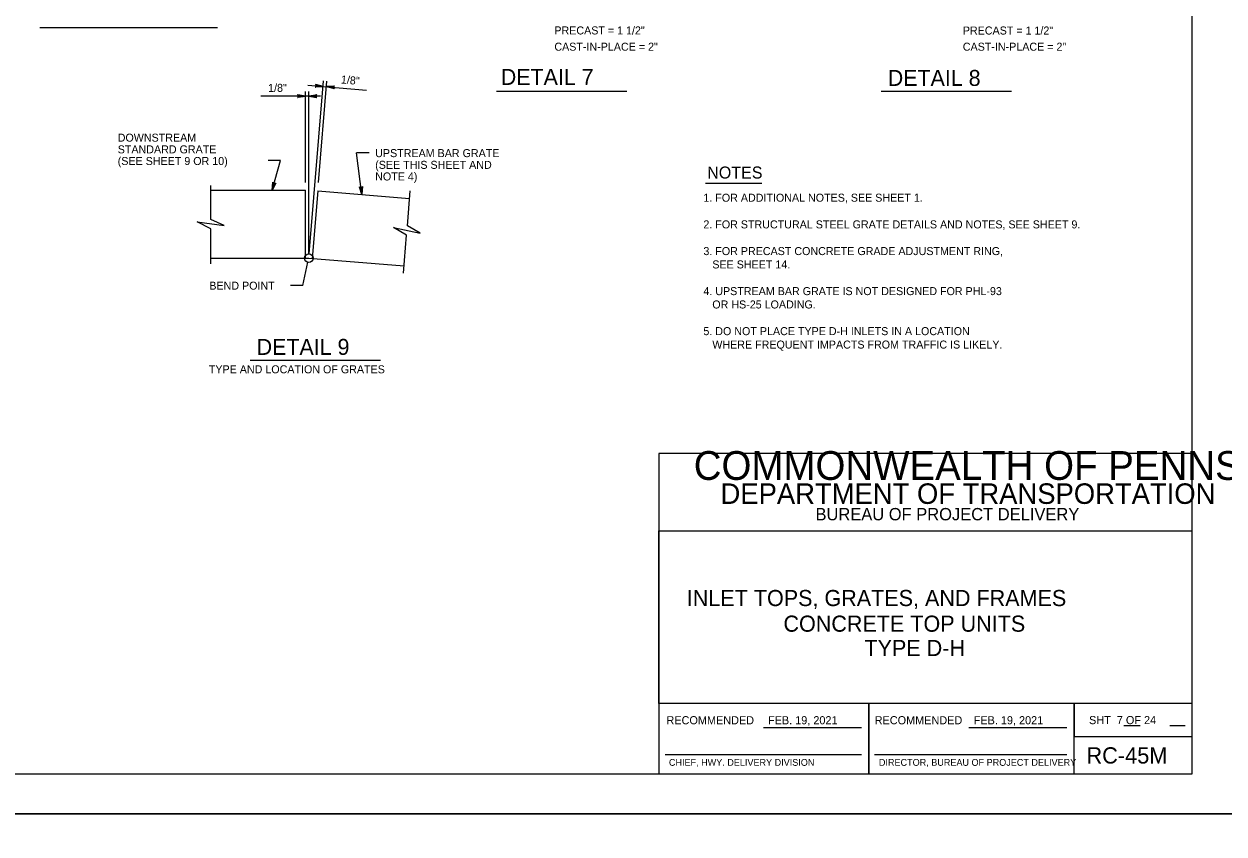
# Model space of a CAD drawing. Extents: x 2087776 to 2104538, y 970919 to 982612.
# Drawn here: x 2091805 to 2093281, y 978690 to 979685 of the extents above; entities that cross this region are included whole.
import ezdxf

# ---------------------------------------------------------------- set-up
doc = ezdxf.new("R2010")
doc.units = 0
doc.layers.add('1', color=7, linetype='Continuous')
doc.layers.add('PLT-BNDY', color=7, linetype='Continuous')

msp = doc.modelspace()

# ---------------------------------------------------------------- linework, layer by layer
at = {"layer": '1'}
for p, q in [((2092042.6, 979681), (2091824.2, 979681)), ((2092153.7, 979610.4), (2092226.1, 979604.3)), ((2092155.5, 979403), (2092173.3, 979615.5)), ((2092167, 979490.9), (2092177.4, 979615.2)), ((2092169.4, 979596.9), (2092096.2, 979596.9)), ((2092151, 979490.7), (2092151, 979602.6)), ((2092155.1, 979403.1), (2092155.1, 979602.6)), ((2092386.1, 979603), (2092546.4, 979603)), ((2092859.1, 979603), (2093019.3, 979603)), ((2092229.2, 979527.1), (2092213.9, 979527.1)), ((2092220.3, 979476), (2092213.9, 979527.1)), ((2092120.4, 979517.7), (2092105.2, 979517.7)), ((2092109.8, 979481.1), (2092120.4, 979517.7)), ((2092642.9, 979489.9), (2092712.1, 979489.9)), ((2092034.7, 979445.4), (2092034.7, 979487)), ((2092034.7, 979481.1), (2092151, 979481.1)), ((2092151, 979397.8), (2092151, 979481.1)), ((2092166.2, 979480.5), (2092159.3, 979397.5)), ((2092166.2, 979480.5), (2092279.1, 979471.1)), ((2092276.3, 979437.4), (2092279.9, 979480.3)), ((2092034.7, 979390.8), (2092034.7, 979433.9)), ((2092271.5, 979379.4), (2092275.4, 979425.9)), ((2092034.7, 979397.8), (2092155.1, 979397.8)), ((2092147.7, 979364.1), (2092154, 979392.7)), ((2092155.1, 979397.8), (2092272.2, 979388.1)), ((2092155.1, 979397.8), (2092155.1, 979397.8)), ((2092147.7, 979364.1), (2092132.5, 979364.1)), ((2092082.9, 979272.4), (2092243.1, 979272.4)), ((2092714.4, 978820.9), (2092834.8, 978820.9)), ((2092967, 978820.9), (2093087.4, 978820.9)), ((2093157.6, 978823.5), (2093177.8, 978823.5)), ((2093214.3, 978823.5), (2093233.1, 978823.5)), ((2092593.2, 978787.8), (2092834.8, 978787.8)), ((2092850.9, 978787.8), (2093087.4, 978787.8))]:
    msp.add_line(p, q, dxfattribs=at)
for points in [[(2093241.6, 978763.8), (2093241.6, 980614.2), (2090662.8, 980614.2), (2090662.8, 978763.8), (2093241.6, 978763.8), (2093241.6, 978850.3), (2092585.4, 978850.3), (2092585.4, 979062.5), (2093241.6, 979062.5), (2093241.6, 979157.5), (2092585.4, 979157.5), (2092585.4, 978763.8), (2092843.9, 978763.8), (2092843.9, 978850.3), (2092843.9, 978763.8), (2093096.5, 978763.8), (2093096.5, 978850.3), (2093096.5, 978809.9), (2093241.6, 978809.9)], [(2092172.7, 979608.8), (2092162.8, 979607.8), (2092163.2, 979608), (2092163.6, 979608.3), (2092163.8, 979608.6), (2092164.1, 979608.9), (2092164.1, 979609.2), (2092164.2, 979609.5), (2092164.2, 979609.9), (2092164.2, 979610.2), (2092164, 979610.5), (2092163.8, 979610.9), (2092163.5, 979611.2), (2092163.1, 979611.5), (2092172.7, 979608.8), (2092163.5, 979611.2), (2092163.8, 979610.9), (2092172.7, 979608.8), (2092164, 979610.5), (2092164.2, 979610.2), (2092172.7, 979608.8), (2092164.2, 979609.9), (2092164.2, 979609.5), (2092172.7, 979608.8), (2092164.1, 979609.2), (2092164.1, 979608.9), (2092172.7, 979608.8), (2092163.8, 979608.6), (2092163.6, 979608.3), (2092172.7, 979608.8), (2092163.2, 979608)], [(2092176.9, 979608.5), (2092186.8, 979609.5), (2092186.4, 979609.2), (2092186, 979609), (2092185.8, 979608.7), (2092185.5, 979608.4), (2092185.4, 979608.1), (2092185.4, 979607.8), (2092185.4, 979607.4), (2092185.4, 979607.1), (2092185.6, 979606.7), (2092185.8, 979606.4), (2092186.1, 979606.1), (2092186.5, 979605.8), (2092176.9, 979608.5), (2092186.1, 979606.1), (2092185.8, 979606.4), (2092176.9, 979608.5), (2092185.6, 979606.7), (2092185.4, 979607.1), (2092176.9, 979608.5), (2092185.4, 979607.4), (2092185.4, 979607.8), (2092176.9, 979608.5), (2092185.4, 979608.1), (2092185.5, 979608.4), (2092176.9, 979608.5), (2092185.8, 979608.7), (2092186, 979609), (2092176.9, 979608.5), (2092186.4, 979609.2)], [(2092151, 979596.9), (2092141.2, 979595.1), (2092141.5, 979595.3), (2092141.9, 979595.6), (2092142.1, 979595.9), (2092142.3, 979596.2), (2092142.4, 979596.6), (2092142.4, 979596.9), (2092142.4, 979597.2), (2092142.3, 979597.5), (2092142.1, 979597.9), (2092141.9, 979598.2), (2092141.5, 979598.5), (2092141.2, 979598.7), (2092151, 979596.9), (2092141.5, 979598.5), (2092141.9, 979598.2), (2092151, 979596.9), (2092142.1, 979597.9), (2092142.3, 979597.5), (2092151, 979596.9), (2092142.4, 979597.2), (2092142.4, 979596.9), (2092151, 979596.9), (2092142.4, 979596.6), (2092142.3, 979596.2), (2092151, 979596.9), (2092142.1, 979595.9), (2092141.9, 979595.6), (2092151, 979596.9), (2092141.5, 979595.3)], [(2092155.1, 979596.9), (2092164.9, 979598.7), (2092164.5, 979598.5), (2092164.1, 979598.2), (2092163.9, 979597.9), (2092163.8, 979597.5), (2092163.7, 979597.2), (2092163.6, 979596.9), (2092163.7, 979596.6), (2092163.8, 979596.2), (2092163.9, 979595.9), (2092164.1, 979595.6), (2092164.5, 979595.3), (2092164.9, 979595.1), (2092155.1, 979596.9), (2092164.5, 979595.3), (2092164.1, 979595.6), (2092155.1, 979596.9), (2092163.9, 979595.9), (2092163.8, 979596.2), (2092155.1, 979596.9), (2092163.7, 979596.6), (2092163.6, 979596.9), (2092155.1, 979596.9), (2092163.7, 979597.2), (2092163.8, 979597.5), (2092155.1, 979596.9), (2092163.9, 979597.9), (2092164.1, 979598.2), (2092155.1, 979596.9), (2092164.5, 979598.5)], [(2092109.8, 979481.1), (2092110.8, 979491), (2092110.9, 979490.6), (2092111, 979490.2), (2092111.3, 979489.9), (2092111.6, 979489.6), (2092111.9, 979489.5), (2092112.2, 979489.3), (2092112.5, 979489.3), (2092112.8, 979489.2), (2092113.2, 979489.3), (2092113.6, 979489.4), (2092113.9, 979489.7), (2092114.3, 979490), (2092109.8, 979481.1), (2092113.9, 979489.7), (2092113.6, 979489.4), (2092109.8, 979481.1), (2092113.2, 979489.3), (2092112.8, 979489.2), (2092109.8, 979481.1), (2092112.5, 979489.3), (2092112.2, 979489.3), (2092109.8, 979481.1), (2092111.9, 979489.5), (2092111.6, 979489.6), (2092109.8, 979481.1), (2092111.3, 979489.9), (2092111, 979490.2), (2092109.8, 979481.1), (2092110.9, 979490.6)], [(2092220.3, 979476), (2092217.3, 979485.5), (2092217.6, 979485.1), (2092217.9, 979484.8), (2092218.3, 979484.6), (2092218.6, 979484.5), (2092218.9, 979484.5), (2092219.3, 979484.5), (2092219.6, 979484.5), (2092219.9, 979484.6), (2092220.2, 979484.9), (2092220.5, 979485.1), (2092220.7, 979485.5), (2092220.9, 979485.9), (2092220.3, 979476), (2092220.7, 979485.5), (2092220.5, 979485.1), (2092220.3, 979476), (2092220.2, 979484.9), (2092219.9, 979484.6), (2092220.3, 979476), (2092219.6, 979484.5), (2092219.3, 979484.5), (2092220.3, 979476), (2092218.9, 979484.5), (2092218.6, 979484.5), (2092220.3, 979476), (2092218.3, 979484.6), (2092217.9, 979484.8), (2092220.3, 979476), (2092217.6, 979485.1)], [(2092034.7, 979433.9), (2092017.7, 979442.2), (2092051, 979437.7), (2092034.7, 979445.4)], [(2092275.4, 979425.9), (2092259.1, 979435.6), (2092291.9, 979428.3), (2092276.3, 979437.4)]]:
    msp.add_lwpolyline(points, dxfattribs=at)
msp.add_circle((2092155.1, 979397.8), 5.25, dxfattribs=at)
at = {"layer": 'PLT-BNDY'}
for points in [[(2090534.9, 980663.4), (2093294, 980663.4), (2093294, 978714.6), (2090534.9, 978714.6)], [(2090534.9, 978714.6), (2093294, 978714.6), (2093294, 976765.8), (2090534.9, 976765.8)]]:
    msp.add_lwpolyline(points, close=True, dxfattribs=at)

# ---------------------------------------------------------------- texts
at = {"layer": '1'}
for s, height, p in [('PRECAST = 1 1/2"', 9.843, (2092457.1, 979672.7)), ('PRECAST = 1 1/2"', 9.843, (2092959.5, 979672.6)), ('CAST-IN-PLACE = 2"', 9.843, (2092457.1, 979652.7)), ('CAST-IN-PLACE = 2"', 9.843, (2092959.5, 979652.7)), ('DETAIL 7', 19.69, (2092391.2, 979610.6)), ('DETAIL 8', 19.69, (2092867.2, 979609.4)), ('1/8"', 9.84, (2092105, 979602.1)), ('DOWNSTREAM', 9.84, (2091920, 979540.9)), ('STANDARD GRATE', 9.843, (2091920, 979526.5)), ('(SEE SHEET 9 OR 10)', 9.843, (2091920, 979512.2)), ('UPSTREAM BAR GRATE', 9.843, (2092236.7, 979521.9)), ('(SEE THIS SHEET AND', 9.843, (2092236.7, 979507.5)), ('NOTES', 14.76, (2092645.1, 979495.6)), ('NOTE 4)', 9.84, (2092236.7, 979493.2)), ('1. FOR ADDITIONAL NOTES, SEE SHEET 1.', 9.843, (2092640.4, 979467.1)), ('2. FOR STRUCTURAL STEEL GRATE DETAILS AND NOTES, SEE SHEET 9.', 9.843, (2092640.4, 979434.3)), ('3. FOR PRECAST CONCRETE GRADE ADJUSTMENT RING,', 9.843, (2092640.4, 979401.5)), ('   SEE SHEET 14.', 9.843, (2092640.4, 979385.1)), ('BEND POINT', 9.84, (2092032.7, 979359)), ('4. UPSTREAM BAR GRATE IS NOT DESIGNED FOR PHL-93', 9.843, (2092640.4, 979352.3)), ('   OR HS-25 LOADING.', 9.843, (2092640.4, 979335.9)), ('5. DO NOT PLACE TYPE D-H INLETS IN A LOCATION', 9.843, (2092640.4, 979303.1)), ('DETAIL 9', 19.69, (2092090.9, 979278.8)), ('   WHERE FREQUENT IMPACTS FROM TRAFFIC IS LIKELY.', 9.843, (2092640.4, 979286.6)), ('TYPE AND LOCATION OF GRATES', 9.843, (2092032.1, 979256.2)), ('COMMONWEALTH OF PENNSYLVANIA', 35.379, (2092628.5, 979125.2)), ('DEPARTMENT OF TRANSPORTATION', 25.211, (2092661.5, 979095.7)), ('BUREAU OF PROJECT DELIVERY', 15.164, (2092778.3, 979075.5)), ('INLET TOPS, GRATES, AND FRAMES', 19.816, (2092620, 978970.1)), ('CONCRETE TOP UNITS', 19.816, (2092738.9, 978938.6)), ('TYPE D-H', 19.82, (2092838.5, 978908.7)), ('RECOMMENDED', 10, (2092595, 978824.8)), ('FEB. 19, 2021', 10, (2092719.9, 978824.8)), ('RECOMMENDED', 10, (2092851.1, 978824.8)), ('FEB. 19, 2021', 10, (2092972.9, 978824.8)), ('SHT  7 OF 24', 10, (2093114.8, 978825)), ('RC-45M', 20, (2093111.6, 978776.6)), ('CHIEF, HWY. DELIVERY DIVISION', 8.333, (2092598, 978773.8)), ('DIRECTOR, BUREAU OF PROJECT DELIVERY', 8.333, (2092856.3, 978773.8))]:
    msp.add_text(s, height=height, dxfattribs=at).set_placement(p)
msp.add_text('1/8"', height=9.84, rotation=355.2203, dxfattribs=at).set_placement((2092194.2, 979612.5))

doc.saveas('drawing.dxf')
